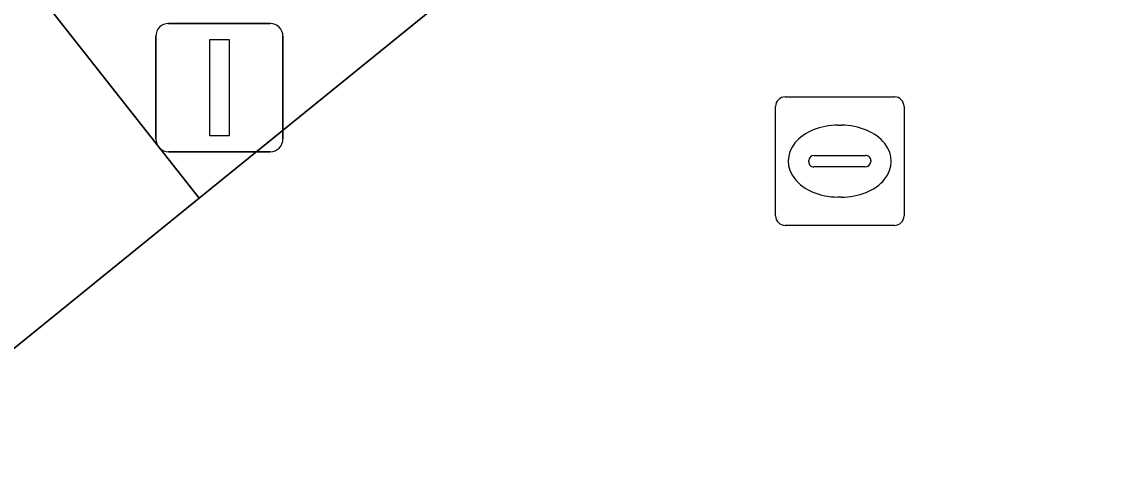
# Model space of a CAD drawing. Extents: x 161087 to 161926, y 382572 to 383873.
# Drawn here: x 161318.51 to 161327.02, y 383067.62 to 383071.02 of the extents above; entities that cross this region are included whole.
import ezdxf

# ---------------------------------------------------------------- set-up
doc = ezdxf.new("R2010")
doc.units = 0
for name, color, linetype in [('IMGEO_Rijbaan_lokaal_open', 7, 'Continuous'), ('IMGEO_Rioolput', 7, 'Continuous'), ('IMGEO_Verkeersregelinstallatiepaal', 7, 'Continuous'), ('IMGEO_Voetgangersgebied_open', 7, 'Continuous'), ('IMGEO_Voetpad_open', 7, 'Continuous')]:
    doc.layers.add(name, color=color, linetype=linetype)

msp = doc.modelspace()

# ---------------------------------------------------------------- linework, layer by layer
at = {"layer": 'IMGEO_Rijbaan_lokaal_open'}
msp.add_lwpolyline([(161362.829, 383095.814), (161364.77, 383097.35), (161362.866, 383099.876), (161359.598, 383104.154), (161357.76, 383102.637), (161353.934, 383096.833), (161331.379, 383078.376), (161324.754, 383073.591), (161319.89, 383069.645), (161317.769, 383067.924), (161324.746, 383059.32), (161325.561, 383058.315)], dxfattribs=at)
at = {"layer": 'IMGEO_Rioolput'}
for p, q in [((161324.4489, 383070.4335), (161325.3011, 383070.4335)), ((161324.3745, 383069.5069), (161324.3745, 383070.3591)), ((161325.3755, 383070.3591), (161325.3755, 383069.5069)), ((161324.8625, 383070.2127), (161324.8875, 383070.2127)), ((161324.6329, 383069.9269), (161324.6329, 383069.9391)), ((161324.676, 383069.9763), (161325.0739, 383069.9763)), ((161325.117, 383069.9391), (161325.117, 383069.9269)), ((161325.0705, 383069.8897), (161324.6726, 383069.8897)), ((161324.8845, 383069.6533), (161324.8596, 383069.6533)), ((161325.3011, 383069.4325), (161324.4489, 383069.4325))]:
    msp.add_line(p, q, dxfattribs=at)
for points in [[(161324.4489, 383070.4335), (161325.3011, 383070.4335)], [(161324.3745, 383069.5069), (161324.3745, 383070.3591)], [(161325.3755, 383070.3591), (161325.3755, 383069.5069)], [(161325.3011, 383069.4325), (161324.4489, 383069.4325)]]:
    msp.add_lwpolyline(points, dxfattribs=at)
for centre, radius, start, end in [((161324.451, 383070.357), 0.0765, 91.55205, 178.44795), ((161324.451, 383070.357), 0.0765, 91.55205, 178.44795), ((161325.299, 383070.357), 0.0765, 1.55205, 88.44795), ((161325.299, 383070.357), 0.0765, 1.55205, 88.44795), ((161324.6731, 383069.9361), 0.0403, 85.87752, 175.75265), ((161324.6696, 383069.9262), 0.0366, 178.93798, 274.71019), ((161325.0744, 383069.9325), 0.043, 264.86636, 352.45326), ((161325.0784, 383069.9379), 0.0386, 1.73085, 96.63898), ((161324.451, 383069.509), 0.0765, 181.55205, 268.44795), ((161324.451, 383069.509), 0.0765, 181.55205, 268.44795), ((161325.299, 383069.509), 0.0765, 271.55205, 358.44795), ((161325.299, 383069.509), 0.0765, 271.55205, 358.44795)]:
    msp.add_arc(centre, radius, start, end, dxfattribs=at)
for centre, major_axis, ratio, start_param, end_param in [((161324.861, 383069.933), (-0.3872, 0.002), 0.722429, 4.712389, 7.853982), ((161324.886, 383069.933), (-0.3901, 0.002), 0.717154, 1.570796, 4.712389)]:
    msp.add_ellipse(centre, major_axis=major_axis, ratio=ratio, start_param=start_param, end_param=end_param, dxfattribs=at)
at = {"layer": 'IMGEO_Verkeersregelinstallatiepaal'}
for p, q in [((161319.6521, 383071.0045), (161320.4419, 383071.0045)), ((161320.4419, 383071.0045), (161319.6521, 383071.0045)), ((161319.5521, 383070.1055), (161319.5521, 383070.9045)), ((161319.5521, 383070.9045), (161319.5521, 383070.1055)), ((161320.5419, 383070.9045), (161320.5419, 383070.1055)), ((161320.5419, 383070.1055), (161320.5419, 383070.9045)), ((161320.4419, 383070.0055), (161319.6521, 383070.0055)), ((161319.6521, 383070.0055), (161320.4419, 383070.0055))]:
    msp.add_line(p, q, dxfattribs=at)
msp.add_lwpolyline([(161319.972, 383070.88), (161320.122, 383070.88), (161320.122, 383070.13), (161319.972, 383070.13), (161319.972, 383070.88)], dxfattribs=at)
for centre, start, end in [((161319.6521, 383070.9045), 90, 180), ((161319.6521, 383070.9045), 90, 180), ((161320.4419, 383070.9045), 0, 90), ((161320.4419, 383070.9045), 360, 90), ((161319.6521, 383070.1055), 180, 270), ((161319.6521, 383070.1055), 180, 270), ((161320.4419, 383070.1055), 270, 0), ((161320.4419, 383070.1055), 270, 0)]:
    msp.add_arc(centre, 0.1, start, end, dxfattribs=at)
at = {"layer": 'IMGEO_Voetgangersgebied_open'}
msp.add_lwpolyline([(161353.934, 383096.833), (161357.76, 383102.637), (161355.325, 383105.517), (161357.325, 383107.176), (161353.567, 383112.777), (161350.565, 383110.309), (161346.896, 383114.722), (161346.807, 383114.65), (161342.789, 383111.42), (161342.668, 383111.323), (161349.672, 383102.844), (161315.817, 383074.812), (161319.89, 383069.645), (161324.754, 383073.591), (161331.379, 383078.376)], close=True, dxfattribs=at)
at = {"layer": 'IMGEO_Voetpad_open'}
msp.add_lwpolyline([(161278.277, 383117.164), (161283.981, 383110.422), (161288.336, 383105.145), (161310.282, 383077.252), (161317.769, 383067.924), (161319.89, 383069.645), (161315.817, 383074.812)], dxfattribs=at)

doc.saveas('drawing.dxf')
